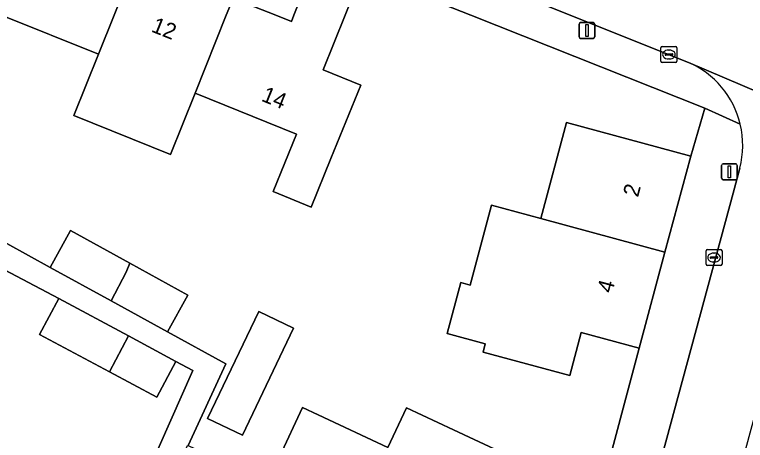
# Model space of a CAD drawing. Extents: x 162803 to 163818, y 381639 to 382475.
# Drawn here: x 163226.88 to 163272.89, y 381973.24 to 382000.04 of the extents above; entities that cross this region are included whole.
import ezdxf

# ---------------------------------------------------------------- set-up
doc = ezdxf.new("R2010")
doc.units = 0
for name, color, linetype in [('IMGEO_Erf', 7, 'Continuous'), ('IMGEO_Kolk', 7, 'Continuous'), ('IMGEO_Lichtmast', 7, 'Continuous'), ('IMGEO_Pand', 7, 'Continuous'), ('IMGEO_Pand_nummerreeks', 7, 'Continuous'), ('IMGEO_Rijbaan_lokaal_open', 7, 'Continuous'), ('IMGEO_Voetpad_open', 7, 'Continuous')]:
    doc.layers.add(name, color=color, linetype=linetype)

msp = doc.modelspace()

# ---------------------------------------------------------------- linework, layer by layer
at = {"layer": 'IMGEO_Erf'}
for points in [[(163242.351, 382005.34), (163240.646, 382001.086), (163243.34, 382000), (163244.31, 381999.609), (163244.466, 382000), (163245.996, 382003.83)], [(163242.25, 381981.361), (163244.451, 381980.308), (163241.223, 381973.558), (163239.022, 381974.611)], [(163250.389, 381972.788), (163251.552, 381975.281), (163254.512, 381973.901), (163259.043, 381971.788), (163256.432, 381966.189), (163253.884, 381960.725), (163251.336, 381955.261), (163248.788, 381949.797), (163246.177, 381944.198), (163238.71, 381947.68), (163238.802, 381947.877), (163236.789, 381948.816), (163238.903, 381953.348), (163239.309, 381954.219), (163241.299, 381953.291), (163241.322, 381953.341), (163243.847, 381958.756), (163246.394, 381964.219), (163248.942, 381969.683), (163244.55, 381971.732), (163243.554, 381972.196), (163245.002, 381975.301), (163245.998, 381974.836)]]:
    msp.add_lwpolyline(points, close=True, dxfattribs=at)
for points in [[(163256.919, 381988.046), (163260.009, 381987.215), (163261.632, 381993.245), (163269.45, 381991.141), (163270.341, 381994.144), (163255.605, 382000), (163248.776, 382002.714), (163247.689, 382000), (163246.315, 381996.568), (163248.676, 381995.611), (163246.799, 381990.977), (163245.563, 381987.926), (163243.166, 381988.91), (163244.64, 381992.524), (163238.245, 381995.096), (163236.695, 381991.242), (163230.613, 381993.688), (163232.158, 381997.544), (163226.096, 381999.982), (163225.114, 381997.535), (163223.305, 381998.262), (163222.224, 381997.154), (163218.399, 381998.693), (163219.919, 382002.471)], [(163226.407, 381951.281), (163231.088, 381961.805), (163238.107, 381977.641), (163237.044, 381978.211), (163235.838, 381975.96), (163232.868, 381977.552), (163228.46, 381979.913), (163229.667, 381982.165), (163211.704, 381991.627)], [(163247.826, 381940.876), (163259.902, 381966.82), (163263.756, 381969.822), (163266.197, 381979.053), (163262.56, 381980.032), (163261.832, 381977.326), (163256.377, 381978.794), (163256.519, 381979.319), (163254.111, 381979.967), (163254.974, 381983.173), (163255.565, 381983.014), (163256.919, 381988.046)], [(163225.001, 381986.386), (163229.128, 381984.119), (163230.405, 381986.444), (163234.13, 381984.399), (163237.793, 381982.388), (163236.516, 381980.063), (163240.174, 381978.054), (163237.803, 381972.905), (163240.338, 381971.723), (163238.51, 381967.802), (163236.683, 381963.882), (163234.184, 381965.048), (163230.396, 381956.823), (163229.146, 381954.106), (163229.385, 381953.996), (163227.718, 381950.375), (163229.876, 381948.886), (163232.02, 381947.407), (163243.259, 381939.649)]]:
    msp.add_lwpolyline(points, dxfattribs=at)
at = {"layer": 'IMGEO_Kolk'}
for p, q in [((163267.578, 381997.106), (163267.578, 381997.958)), ((163267.653, 381998.032), (163268.505, 381998.032)), ((163268.066, 381997.812), (163268.091, 381997.812)), ((163268.579, 381997.958), (163268.579, 381997.106)), ((163267.837, 381997.526), (163267.837, 381997.538)), ((163268.275, 381997.489), (163267.877, 381997.489)), ((163267.88, 381997.575), (163268.278, 381997.575)), ((163268.089, 381997.252), (163268.064, 381997.252)), ((163268.321, 381997.538), (163268.321, 381997.526)), ((163268.505, 381997.032), (163267.653, 381997.032)), ((163270.496, 381985.249), (163271.348, 381985.249)), ((163270.421, 381984.323), (163270.421, 381985.175)), ((163270.68, 381984.743), (163270.68, 381984.755)), ((163270.723, 381984.792), (163271.121, 381984.792)), ((163270.909, 381985.029), (163270.934, 381985.029)), ((163271.164, 381984.755), (163271.164, 381984.743)), ((163271.422, 381985.175), (163271.422, 381984.323)), ((163271.118, 381984.706), (163270.72, 381984.706)), ((163270.932, 381984.469), (163270.907, 381984.469)), ((163271.348, 381984.249), (163270.496, 381984.249))]:
    msp.add_line(p, q, dxfattribs=at)
for points in [[(163267.578, 381997.106), (163267.578, 381997.958)], [(163267.653, 381998.032), (163268.505, 381998.032)], [(163268.579, 381997.958), (163268.579, 381997.106)], [(163268.505, 381997.032), (163267.653, 381997.032)], [(163270.496, 381985.249), (163271.348, 381985.249)], [(163270.421, 381984.323), (163270.421, 381985.175)], [(163271.422, 381985.175), (163271.422, 381984.323)], [(163271.348, 381984.249), (163270.496, 381984.249)]]:
    msp.add_lwpolyline(points, dxfattribs=at)
for centre, radius, start, end in [((163267.655, 381997.956), 0.0765, 91.552, 178.448), ((163267.655, 381997.956), 0.0765, 91.552, 178.448), ((163268.503, 381997.956), 0.0765, 1.552, 88.448), ((163268.503, 381997.956), 0.0765, 1.552, 88.448), ((163267.877, 381997.535), 0.0403, 85.8775, 175.7526), ((163267.874, 381997.525), 0.0366, 178.938, 274.7102), ((163268.278, 381997.532), 0.043, 264.8664, 352.4533), ((163268.282, 381997.537), 0.0386, 1.7309, 96.639), ((163267.655, 381997.108), 0.0765, 181.552, 268.448), ((163267.655, 381997.108), 0.0765, 181.552, 268.448), ((163268.503, 381997.108), 0.0765, 271.552, 358.448), ((163268.503, 381997.108), 0.0765, 271.552, 358.448), ((163270.498, 381985.173), 0.0765, 91.552, 178.448), ((163270.498, 381985.173), 0.0765, 91.552, 178.448), ((163271.346, 381985.173), 0.0765, 1.552, 88.448), ((163271.346, 381985.173), 0.0765, 1.552, 88.448), ((163270.72, 381984.752), 0.0403, 85.8775, 175.7526), ((163270.717, 381984.742), 0.0366, 178.938, 274.7102), ((163271.121, 381984.749), 0.043, 264.8664, 352.4533), ((163271.125, 381984.754), 0.0386, 1.7309, 96.639), ((163270.498, 381984.325), 0.0765, 181.552, 268.448), ((163270.498, 381984.325), 0.0765, 181.552, 268.448), ((163271.346, 381984.325), 0.0765, 271.552, 358.448), ((163271.346, 381984.325), 0.0765, 271.552, 358.448)]:
    msp.add_arc(centre, radius, start, end, dxfattribs=at)
for centre, major_axis, ratio, start_param, end_param in [((163268.065, 381997.532), (-0.387, 0.002), 0.722429, 4.712389, 7.853982), ((163268.09, 381997.532), (-0.39, 0.002), 0.717154, 1.570796, 4.712389), ((163270.908, 381984.749), (-0.387, 0.002), 0.722429, 4.712389, 7.853982), ((163270.933, 381984.749), (-0.39, 0.002), 0.717154, 1.570796, 4.712389)]:
    msp.add_ellipse(centre, major_axis=major_axis, ratio=ratio, start_param=start_param, end_param=end_param, dxfattribs=at)
at = {"layer": 'IMGEO_Lichtmast'}
for p, q in [((163262.521, 381999.545), (163263.311, 381999.545)), ((163263.311, 381999.545), (163262.521, 381999.545)), ((163262.421, 381998.645), (163262.421, 381999.445)), ((163262.421, 381999.445), (163262.421, 381998.645)), ((163263.411, 381999.445), (163263.411, 381998.645)), ((163263.411, 381998.645), (163263.411, 381999.445)), ((163263.311, 381998.545), (163262.521, 381998.545)), ((163262.521, 381998.545), (163263.311, 381998.545)), ((163271.395, 381989.748), (163271.395, 381990.548)), ((163271.395, 381990.548), (163271.395, 381989.748)), ((163271.495, 381990.648), (163272.285, 381990.648)), ((163272.285, 381990.648), (163271.495, 381990.648)), ((163272.385, 381990.548), (163272.385, 381989.748)), ((163272.385, 381989.748), (163272.385, 381990.548)), ((163272.285, 381989.648), (163271.495, 381989.648)), ((163271.495, 381989.648), (163272.285, 381989.648))]:
    msp.add_line(p, q, dxfattribs=at)
for points in [[(163262.841, 381999.42), (163262.991, 381999.42), (163262.991, 381998.67), (163262.841, 381998.67), (163262.841, 381999.42)], [(163271.815, 381990.523), (163271.965, 381990.523), (163271.965, 381989.773), (163271.815, 381989.773), (163271.815, 381990.523)]]:
    msp.add_lwpolyline(points, dxfattribs=at)
for centre, start, end in [((163262.521, 381999.445), 90, 180), ((163262.521, 381999.445), 90, 180), ((163263.311, 381999.445), 0, 90), ((163263.311, 381999.445), 360, 90), ((163262.521, 381998.645), 180, 270), ((163262.521, 381998.645), 180, 270), ((163263.311, 381998.645), 270, 0), ((163263.311, 381998.645), 270, 0), ((163271.495, 381990.548), 90, 180), ((163271.495, 381990.548), 90, 180), ((163272.285, 381990.548), 0, 90), ((163272.285, 381990.548), 360, 90), ((163271.495, 381989.748), 180, 270), ((163271.495, 381989.748), 180, 270), ((163272.285, 381989.748), 270, 0), ((163272.285, 381989.748), 270, 0)]:
    msp.add_arc(centre, 0.1, start, end, dxfattribs=at)
at = {"layer": 'IMGEO_Pand'}
for points in [[(163234.546, 382003.502), (163236.272, 382007.805), (163233.684, 382008.844), (163231.963, 382004.556), (163228.49, 382005.951), (163226.096, 381999.982), (163232.158, 381997.544), (163233.142, 382000)], [(163240.21, 382000), (163240.646, 382001.086), (163242.351, 382005.34), (163239.828, 382006.352), (163238.11, 382002.072), (163234.546, 382003.502), (163233.142, 382000), (163232.158, 381997.544), (163230.613, 381993.688), (163236.695, 381991.242), (163238.245, 381995.096)], [(163238.245, 381995.096), (163244.64, 381992.524), (163243.166, 381988.91), (163245.563, 381987.926), (163246.799, 381990.977), (163248.676, 381995.611), (163246.315, 381996.568), (163247.689, 382000), (163248.776, 382002.714), (163245.996, 382003.83), (163244.466, 382000), (163244.31, 381999.609), (163243.34, 382000), (163240.646, 382001.086), (163240.21, 382000)], [(163267.824, 381985.098), (163269.45, 381991.141), (163261.632, 381993.245), (163260.009, 381987.215)], [(163267.824, 381985.098), (163260.009, 381987.215), (163256.919, 381988.046), (163255.565, 381983.014), (163254.974, 381983.173), (163254.111, 381979.967), (163256.519, 381979.319), (163256.377, 381978.794), (163261.832, 381977.326), (163262.56, 381980.032), (163266.197, 381979.053)], [(163232.954, 381982.018), (163233.909, 381983.824), (163234.13, 381984.399), (163230.405, 381986.444), (163229.128, 381984.119)], [(163232.954, 381982.018), (163236.516, 381980.063), (163237.793, 381982.388), (163234.13, 381984.399), (163233.909, 381983.824)], [(163234.061, 381979.81), (163229.667, 381982.165), (163228.46, 381979.913), (163232.868, 381977.552)], [(163241.223, 381973.558), (163244.451, 381980.308), (163242.25, 381981.361), (163239.022, 381974.611)], [(163234.061, 381979.81), (163232.868, 381977.552), (163235.838, 381975.96), (163237.044, 381978.211)], [(163259.043, 381971.788), (163254.512, 381973.901), (163251.552, 381975.281), (163250.389, 381972.788), (163245.998, 381974.836), (163245.002, 381975.301), (163243.554, 381972.196), (163244.55, 381971.732), (163248.942, 381969.683), (163256.432, 381966.189)]]:
    msp.add_lwpolyline(points, close=True, dxfattribs=at)
at = {"layer": 'IMGEO_Rijbaan_lokaal_open'}
msp.add_lwpolyline([(163276.65, 382001.485), (163268.89, 382004.622), (163257.778, 382009.046), (163244.386, 382014.495), (163241.791, 382008.043), (163269.305, 381997.039), (163283.065, 381991.169), (163294.397, 381986.278), (163297.139, 381992.593)], close=True, dxfattribs=at)
for points in [[(163283.065, 381991.169), (163269.305, 381997.039)], [(163272.546, 381990.383), (163272.122, 381988.802), (163258.933, 381940.051), (163257.08, 381933.616), (163261.977, 381932.251), (163262.855, 381935.534), (163264.483, 381941.603), (163265.306, 381944.659), (163276.858, 381987.227)]]:
    msp.add_lwpolyline(points, dxfattribs=at)
for centre, radius, start, end in [((163267.033, 381991.814), 5.697, 13.4542, 66.5001), ((163267.022, 381991.818), 5.707, 345.4395, 13.3968)]:
    msp.add_arc(centre, radius, start, end, dxfattribs=at)
at = {"layer": 'IMGEO_Voetpad_open'}
for points in [[(163158.644, 382035.308), (163181.042, 382027.961), (163184.822, 382026.746), (163205.535, 382020.087), (163209.059, 382018.648), (163211.707, 382017.585), (163215.193, 382016.205), (163217.823, 382015.15), (163221.371, 382013.688), (163224.003, 382012.631), (163227.556, 382011.225), (163230.183, 382010.171), (163233.684, 382008.844), (163236.272, 382007.805), (163239.828, 382006.352), (163242.351, 382005.34), (163245.996, 382003.83), (163248.776, 382002.714), (163255.605, 382000), (163270.341, 381994.144), (163272.574, 381993.14)], [(163269.305, 381997.039), (163241.791, 382008.043), (163238.551, 382009.339), (163205.64, 382022.508)], [(163272.574, 381993.14), (163270.341, 381994.144), (163269.45, 381991.141), (163267.824, 381985.098), (163266.197, 381979.053), (163263.756, 381969.822), (163259.902, 381966.82), (163247.826, 381940.876)], [(163211.704, 381991.627), (163229.667, 381982.165), (163234.061, 381979.81), (163237.044, 381978.211), (163238.107, 381977.641), (163231.088, 381961.805), (163226.407, 381951.281), (163227.718, 381950.375), (163229.385, 381953.996), (163229.146, 381954.106), (163230.396, 381956.823), (163234.184, 381965.048), (163234.123, 381965.076), (163235.951, 381968.996), (163237.779, 381972.916), (163237.803, 381972.905), (163240.174, 381978.054), (163236.516, 381980.063), (163232.954, 381982.018), (163229.128, 381984.119), (163225.001, 381986.386)], [(163272.122, 381988.802), (163272.546, 381990.383)], [(163256.69, 381932.176), (163257.08, 381933.616), (163258.933, 381940.051), (163272.122, 381988.802)]]:
    msp.add_lwpolyline(points, dxfattribs=at)
for centre, radius, start, end in [((163267.033, 381991.814), 5.697, 13.4542, 66.5001), ((163267.022, 381991.818), 5.707, 345.4395, 13.3968)]:
    msp.add_arc(centre, radius, start, end, dxfattribs=at)

# ---------------------------------------------------------------- texts
at = {"layer": 'IMGEO_Pand_nummerreeks'}
for s, rotation, p in [('12', 338.1016, (163235.432, 381998.991)), ('14', 337.9355, (163242.365, 381994.63)), ('2', 74.938, (163266.131, 381988.506)), ('4', 74.938, (163264.506, 381982.464))]:
    msp.add_text(s, height=1, rotation=rotation, dxfattribs=at).set_placement(p)

doc.saveas('drawing.dxf')
